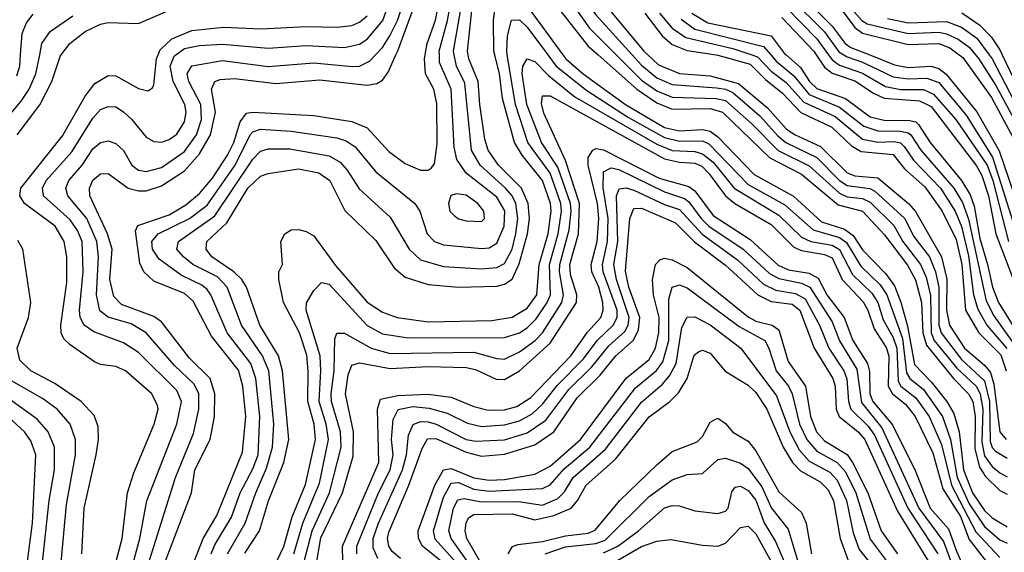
# Model space of a CAD drawing. Header units: inches. Extents: x 990535 to 1117859, y 769386 to 892122.
# Tile 1033 of 1056: x 1086358 to 1088942, y 848694 to 850092. Entities that reach past the tile are written whole.
import ezdxf

# ---------------------------------------------------------------- set-up
doc = ezdxf.new("R2010")
doc.units = ezdxf.units.IN
doc.header["$MEASUREMENT"] = 0
doc.layers.add('B0884', color=7, linetype='Continuous')
doc.layers.add('B0885', color=7, linetype='Continuous')

msp = doc.modelspace()

# ---------------------------------------------------------------- linework, layer by layer
at = {"layer": 'B0884', "color": 5}
for points, elevation in [([(1086365.4, 848570), (1086391.1, 848770), (1086399.8, 848950), (1086386.8, 848986.8), (1086370.2, 849010), (1086339.2, 849039.2), (1086248.5, 849108.5), (1086222.9, 849142.9), (1086215.6, 849170), (1086214.6, 849205.4), (1086235.1, 849310), (1086229.7, 849370), (1086214.2, 849414.2), (1086195.1, 849450), (1086109.4, 849550), (1086102.5, 849570), (1086100.5, 849610), (1086106.6, 849650), (1086119.5, 849690), (1086199.9, 849850), (1086229.9, 849890), (1086290, 849944.1), (1086305.8, 849970), (1086309.4, 850000)], 4380), ([(1086303.8, 849810), (1086361.8, 849878.2), (1086382.4, 849910), (1086400.6, 849950), (1086410.4, 850000)], 4340), ([(1086350, 849945.2), (1086357.9, 849970), (1086360.1, 850000)], 4360), ([(1086351.1, 849790), (1086410.8, 849869.2), (1086441.8, 849930), (1086463.8, 849996.2), (1086466.7, 850000)], 4320), ([(1086595.5, 848610), (1086626.8, 848730), (1086641.1, 848850), (1086657.6, 848902.4), (1086710.9, 849030), (1086721, 849070), (1086719.6, 849079.6), (1086705.1, 849110), (1086635.8, 849170), (1086610, 849181.6), (1086570, 849187.3), (1086554.3, 849194.3), (1086490, 849238.2), (1086473.9, 849254), (1086466.5, 849270), (1086465.4, 849290), (1086482, 849402), (1086481.3, 849470), (1086475, 849510), (1086450.8, 849550), (1086370.6, 849610), (1086358.2, 849630), (1086361.2, 849650), (1086470, 849787.4), (1086530, 849891.3), (1086555.4, 849924.6), (1086590, 849945.5), (1086610, 849945), (1086670, 849911.7), (1086694.1, 849905.9), (1086706.5, 849913.5), (1086710, 849921.6), (1086716.9, 849990), (1086721.1, 850000)], 4280), ([(1086640.5, 848610), (1086673.3, 848730), (1086691.3, 848828.7), (1086770, 849030), (1086782.3, 849090), (1086770, 849118.8), (1086670, 849218.1), (1086630, 849244.3), (1086552.8, 849272.8), (1086527.5, 849290), (1086516.5, 849310), (1086515.2, 849330), (1086524.6, 849430), (1086521.5, 849510), (1086510, 849538.5), (1086490, 849566.6), (1086419.9, 849630), (1086417.8, 849650), (1086427.5, 849670), (1086494.6, 849745.4), (1086550, 849834.2), (1086570, 849856.5), (1086590, 849864.6), (1086610, 849864), (1086630, 849850.5), (1086651.7, 849831.6), (1086690, 849784.1), (1086710, 849772.3), (1086730, 849771.1), (1086750, 849777.9), (1086770, 849791.6), (1086790, 849824.2), (1086794.9, 849850), (1086791.7, 849870), (1086760.4, 849930), (1086753.2, 849970), (1086763.5, 849996.5), (1086768.1, 850000)], 4260), ([(1086691.7, 848650), (1086767, 848890), (1086814, 849006), (1086827.9, 849070), (1086828.1, 849110), (1086815.7, 849135.7), (1086764.6, 849184.6), (1086690, 849269.9), (1086650, 849293.4), (1086590, 849311.6), (1086568.2, 849328.2), (1086559.5, 849370), (1086564.9, 849470), (1086560.1, 849510), (1086533.8, 849570), (1086484.2, 849630), (1086479.2, 849650), (1086486.9, 849670), (1086522.1, 849710), (1086550, 849753.1), (1086570, 849770.1), (1086590, 849774.6), (1086610, 849767.5), (1086630, 849748.8), (1086652.5, 849710), (1086670, 849697), (1086690, 849693.6), (1086730, 849704.2), (1086790, 849746.3), (1086821.5, 849790), (1086834.9, 849830), (1086832.9, 849870), (1086802.2, 849930), (1086797.1, 849950), (1086810, 849971.7), (1086890, 849985.7), (1087010, 849969.4), (1087130, 849979.5), (1087230.7, 849969.3), (1087250, 849970.6), (1087276.3, 849983.8), (1087291.5, 850000)], 4240), ([(1086732.7, 848650), (1086808.4, 848850), (1086817.5, 848910), (1086857.6, 848990), (1086869.4, 849050.6), (1086870.4, 849110), (1086857.8, 849150), (1086803.9, 849203.9), (1086730, 849299.3), (1086710, 849313.1), (1086624.9, 849344.9), (1086605.2, 849365.2), (1086594.2, 849410), (1086600.8, 849490), (1086588.1, 849530), (1086542, 849630), (1086541.2, 849650), (1086550, 849671), (1086570, 849687.4), (1086590, 849688.8), (1086642.3, 849650), (1086670, 849642.8), (1086690, 849643.3), (1086730, 849655.9), (1086790, 849695.4), (1086830, 849740.2), (1086858.6, 849790), (1086871.5, 849850), (1086861.5, 849910), (1086870.2, 849929.8), (1086884.4, 849935.6), (1086921.7, 849938.3), (1087030, 849925.3), (1087145.3, 849934.7), (1087270, 849920.5), (1087295.2, 849924.8), (1087310, 849933.3), (1087325.1, 849954.9), (1087345.3, 850000)], 4220), ([(1086815.9, 848670), (1086839.5, 848730), (1086875.7, 848790), (1086943, 848957), (1086951.5, 849050), (1086943.4, 849130), (1086932.3, 849172.3), (1086861.5, 849261.5), (1086813.3, 849353.3), (1086790, 849373), (1086710, 849405.9), (1086684, 849430), (1086673.2, 849453.2), (1086661.6, 849538.4), (1086667.7, 849552.3), (1086750, 849580.3), (1086793.9, 849606.1), (1086830, 849635.6), (1086863.7, 849676.3), (1086903.6, 849736.4), (1086919.6, 849770), (1086936.2, 849823.8), (1086952.9, 849847.1), (1086970, 849850), (1087130, 849840.9), (1087230, 849825.1), (1087270, 849808.2), (1087326.7, 849746.7), (1087370, 849715), (1087410, 849697.4), (1087430, 849697.5), (1087437.8, 849702.2), (1087446.2, 849713.8), (1087453.4, 849766.6), (1087452.5, 849872.5), (1087444.8, 849910), (1087422.9, 849950), (1087420, 849990), (1087421.9, 850000)], 4180), ([(1086860.5, 848690), (1086870, 848713.7), (1086914, 848786), (1086936.4, 848850), (1086970, 848912.6), (1086983.5, 848950), (1086988.2, 849050), (1086977.3, 849150), (1086964.4, 849190), (1086902.6, 849270), (1086859.9, 849370), (1086850, 849384.2), (1086835.7, 849395.7), (1086781.7, 849421.7), (1086723.9, 849463.9), (1086706.6, 849490), (1086705.1, 849510), (1086721.3, 849530), (1086803.2, 849570), (1086850, 849605.8), (1086923.4, 849710), (1086963, 849790), (1086970, 849797.9), (1086990, 849805), (1087070, 849800), (1087190, 849782.1), (1087214.7, 849774.7), (1087238.3, 849758.3), (1087292.6, 849692.6), (1087394.7, 849610), (1087407.9, 849590), (1087427.1, 849530), (1087446.9, 849510), (1087470, 849501.6), (1087570, 849491.2), (1087590, 849493.5), (1087610, 849505.5), (1087629.5, 849550), (1087630.9, 849590.9), (1087610, 849626.1), (1087529.5, 849689.5), (1087505.4, 849725.4), (1087497.9, 849757.9), (1087490.2, 849910), (1087459.6, 849979.6), (1087459.3, 850000)], 4160), ([(1086903.1, 848690), (1086950, 848770), (1086977.4, 848850), (1087005.5, 848914.5), (1087021.7, 848970), (1087024.6, 849030), (1087012, 849170), (1086995, 849210), (1086940.3, 849290), (1086902.8, 849390), (1086877.1, 849417.1), (1086812.3, 849450), (1086787.4, 849470), (1086770.7, 849490), (1086774.9, 849510), (1086870, 849577.8), (1086970, 849725.8), (1086990, 849747), (1087010, 849753.2), (1087067, 849753), (1087170, 849735.2), (1087198.6, 849718.6), (1087217.4, 849697.4), (1087248.5, 849648.5), (1087330, 849574), (1087380.1, 849490), (1087410, 849461.7), (1087470, 849444.1), (1087570, 849438.3), (1087610, 849441.4), (1087630, 849452.1), (1087650, 849490), (1087659.9, 849530), (1087665.1, 849570), (1087660.4, 849610), (1087650.7, 849630), (1087632.8, 849650), (1087566.6, 849710), (1087543.4, 849750), (1087526.2, 849926.2), (1087503.9, 849970), (1087498.2, 850000)], 4140), ([(1086948.9, 848691.1), (1086987.6, 848750), (1087011.3, 848828.7), (1087050.7, 848930), (1087063.9, 848990), (1087047.7, 849170), (1087037.2, 849210), (1086988.3, 849290), (1086952.8, 849390), (1086940.6, 849410), (1086919.8, 849430), (1086862.1, 849470), (1086847.4, 849490), (1086849.2, 849510), (1086901.1, 849558.9), (1086956.8, 849650), (1086990, 849681.2), (1087010, 849688.8), (1087090, 849701.1), (1087143, 849690), (1087172.1, 849670), (1087211.2, 849591.2), (1087292.6, 849512.6), (1087340.8, 849440.8), (1087370, 849416.7), (1087430, 849397.1), (1087510, 849390.3), (1087610, 849393), (1087630, 849398.2), (1087650, 849411.4), (1087668.9, 849451.1), (1087690.7, 849530), (1087696.2, 849570), (1087692.8, 849610), (1087674.6, 849650), (1087614.5, 849710), (1087587.6, 849750), (1087579.1, 849779.1), (1087565.4, 849870), (1087561.3, 849930), (1087536.7, 849990), (1087535.1, 850000)], 4120), ([(1087023.1, 848650), (1087051.3, 848708.7), (1087073.2, 848786.8), (1087108, 848872), (1087134.6, 848990), (1087130.8, 849030), (1087114.1, 849090), (1087115.3, 849170), (1087111.3, 849211.3), (1087092.1, 849270), (1087050.5, 849350), (1087037.6, 849410), (1087038.1, 849430), (1087047.4, 849450), (1087043.6, 849510), (1087054, 849530), (1087070, 849541), (1087090, 849541.6), (1087110, 849536.5), (1087130, 849524.6), (1087186.9, 849446.9), (1087270, 849350.8), (1087310, 849324.1), (1087348.4, 849310), (1087430, 849298.6), (1087597.1, 849302.9), (1087650, 849311), (1087690, 849334.9), (1087714.9, 849370), (1087721.4, 849450), (1087745.3, 849530), (1087753.2, 849590), (1087750.7, 849610), (1087730.2, 849670.2), (1087676.3, 849736.3), (1087656.6, 849770), (1087625.1, 849885.1), (1087616.8, 849950), (1087604.7, 850000)], 4080), ([(1087077.7, 848690), (1087101.3, 848770), (1087144.4, 848875.6), (1087168, 848990), (1087162.6, 849030), (1087143.8, 849090), (1087148.6, 849170), (1087146.1, 849210), (1087109.9, 849330), (1087110.7, 849349.3), (1087130, 849381.4), (1087150, 849401.9), (1087170, 849397.5), (1087270, 849289.2), (1087310, 849267.2), (1087377.2, 849257.2), (1087630, 849258.2), (1087670, 849270.3), (1087690, 849283), (1087713.2, 849306.8), (1087742.6, 849350), (1087750.8, 849370), (1087748.3, 849450), (1087771.4, 849530), (1087780, 849590), (1087777.9, 849610), (1087750, 849689.3), (1087691.7, 849770), (1087659, 849870), (1087637.7, 850000)], 4060), ([(1087743.9, 850000), (1087766, 849970), (1087846.2, 849906.2), (1087955.6, 849835.6), (1088050, 849782.9), (1088090, 849773.2), (1088150, 849773.9), (1088166.2, 849766.2), (1088270, 849660), (1088366.4, 849606.4), (1088440.2, 849540.2), (1088510, 849520.5), (1088527.7, 849507.7), (1088565.2, 849445.2), (1088615.9, 849395.9), (1088633.8, 849370), (1088675.1, 849255.1), (1088685.2, 849165.2), (1088694.3, 849150), (1088730, 849121.2), (1088779.6, 849050), (1088801.3, 848990), (1088818.8, 848890), (1088850, 848820.7), (1088890, 848761.8), (1088930, 848726.2), (1088950, 848717.4)], 4060), ([(1087783.8, 850000), (1087791.2, 849990), (1087837.2, 849950), (1087947.5, 849870), (1088050, 849809.4), (1088090, 849800.3), (1088150, 849803.7), (1088170, 849799.4), (1088190, 849784.9), (1088286, 849686), (1088388.8, 849628.8), (1088461.9, 849561.9), (1088522.6, 849542.6), (1088545.4, 849525.4), (1088570, 849488.3), (1088630, 849425.8), (1088653.6, 849393.6), (1088670.8, 849350.8), (1088688, 849288), (1088706.6, 849186.6), (1088750, 849141.2), (1088791, 849090), (1088810, 849058.1), (1088823.9, 849010), (1088834.8, 848910), (1088858.3, 848850), (1088890, 848803.7), (1088910, 848784.6), (1088950, 848760.6)], 4080), ([(1087876.2, 850000), (1087977.5, 849910), (1088030, 849874.5), (1088070, 849857.8), (1088170, 849859.2), (1088202.3, 849850), (1088326.5, 849730), (1088410, 849686.5), (1088506.3, 849606.3), (1088569.5, 849589.5), (1088627.3, 849527.3), (1088688.2, 849448.2), (1088709.1, 849409.1), (1088725, 849350), (1088728.6, 849270), (1088737.6, 849237.6), (1088809.2, 849150), (1088848.4, 849110), (1088859.2, 849090), (1088865.7, 849050), (1088865.1, 848965.1), (1088877.4, 848917.4), (1088892.5, 848892.5), (1088930, 848856.1), (1088950, 848846.5)], 4120), ([(1087923.5, 850000), (1087990, 849933.7), (1088030, 849906), (1088070, 849888.6), (1088185.8, 849885.8), (1088210, 849880), (1088279.1, 849819.1), (1088349, 849749), (1088430, 849708.4), (1088510, 849636.7), (1088530, 849627.4), (1088570, 849623.1), (1088590, 849613.6), (1088652, 849552), (1088675.9, 849510), (1088722.5, 849450), (1088736.6, 849416.6), (1088748.3, 849368.3), (1088750, 849270), (1088758.4, 849250), (1088817.6, 849177.6), (1088868.2, 849130), (1088878.8, 849110), (1088886, 849070), (1088882.9, 848982.9), (1088890, 848947.5), (1088910, 848919.4), (1088930, 848902.8), (1088950, 848892.3)], 4140), ([(1087965.4, 850000), (1087990, 849972.8), (1088030, 849940.2), (1088070, 849922.3), (1088186.8, 849913.2), (1088210.1, 849910), (1088230, 849901.2), (1088300.1, 849840.1), (1088347.5, 849787.5), (1088369.1, 849770), (1088450, 849730.4), (1088509.5, 849670), (1088530, 849657.4), (1088588.9, 849648.9), (1088602.1, 849642), (1088681.3, 849570), (1088704.2, 849524.1), (1088745.5, 849470), (1088761.6, 849430), (1088770.2, 849390.2), (1088770.6, 849290.6), (1088776.8, 849270), (1088830, 849200.3), (1088890, 849143.9), (1088903.1, 849090), (1088905, 848985), (1088910, 848968.9), (1088919.1, 848959.1), (1088950, 848941.4)], 4160), ([(1088006.9, 850000), (1088034.3, 849974.3), (1088090, 849950.9), (1088170, 849944.7), (1088244.9, 849924.9), (1088320.8, 849860.8), (1088370, 849805.8), (1088391.2, 849791.2), (1088459.6, 849759.6), (1088530, 849690.2), (1088550, 849682.7), (1088610, 849676.8), (1088690.5, 849610), (1088708.7, 849588.7), (1088777, 849470), (1088791.1, 849411.1), (1088790.7, 849330), (1088797.9, 849290), (1088837.7, 849230), (1088890, 849185.1), (1088905.8, 849165.7), (1088915, 849135), (1088930.4, 849010.4), (1088947.2, 848990)], 4180), ([(1088185.5, 850000), (1088190, 849999.3), (1088275.4, 849975.4), (1088315.4, 849935.4), (1088359.9, 849899.9), (1088408.4, 849848.4), (1088489.8, 849809.8), (1088541.1, 849761.1), (1088566.1, 849746.1), (1088650, 849738.3), (1088680.4, 849700.4), (1088733.8, 849653.8), (1088778.6, 849590), (1088815.4, 849515.4), (1088830.9, 849450), (1088840.4, 849330), (1088875.6, 849270), (1088932.7, 849212.7), (1088946.9, 849170)], 4220), ([(1088279.5, 850000), (1088294.7, 849994.7), (1088330, 849957.7), (1088370, 849927.1), (1088415.9, 849875.9), (1088497.8, 849837.8), (1088570, 849778.8), (1088610, 849770.9), (1088652.9, 849772.9), (1088670, 849769.4), (1088679.7, 849759.7), (1088703.5, 849723.5), (1088774.6, 849650), (1088813.3, 849590), (1088830, 849549.2), (1088847.9, 849472.1), (1088861.7, 849370), (1088872.3, 849332.3), (1088896.2, 849290), (1088948.8, 849228.8)], 4240), ([(1088329.1, 850000), (1088343.6, 849983.6), (1088390, 849945.4), (1088430, 849895.9), (1088510, 849863), (1088573.2, 849813.2), (1088610, 849800.5), (1088670, 849799.7), (1088690, 849795.7), (1088696.8, 849790), (1088723, 849750), (1088810, 849650), (1088832.8, 849612.8), (1088848.3, 849568.3), (1088894.5, 849354.5), (1088914.9, 849314.9), (1088964.6, 849244.6)], 4260), ([(1088370, 850000), (1088406.9, 849966.9), (1088430.7, 849930), (1088450, 849911.9), (1088525.2, 849885.2), (1088590, 849837.7), (1088630, 849827.6), (1088690, 849828.7), (1088710, 849824.1), (1088717.2, 849817.2), (1088747.3, 849770), (1088829.9, 849669.9), (1088852.3, 849632.3), (1088862.8, 849602.8), (1088877.5, 849517.5), (1088898.3, 849450), (1088910.9, 849390), (1088926.8, 849350), (1088990, 849248.2)], 4280), ([(1088448.5, 850000), (1088470, 849967.9), (1088490, 849951.8), (1088550, 849932.3), (1088599.1, 849899.1), (1088626.7, 849886.7), (1088719.2, 849879.2), (1088750, 849864.1), (1088868.9, 849708.9), (1088883.5, 849683.5), (1088900.9, 849630), (1088920.2, 849530), (1088981, 849370)], 4320), ([(1088480.6, 850000), (1088490, 849986.9), (1088510, 849973), (1088570, 849952), (1088630, 849916.8), (1088670, 849908.8), (1088730, 849909.3), (1088756.7, 849896.7), (1088814.8, 849830), (1088896.8, 849710), (1088911.9, 849670), (1088953, 849510)], 4340), ([(1088521, 850000), (1088530, 849994.5), (1088570, 849980.6), (1088650, 849942.8), (1088690, 849937), (1088738.9, 849938.9), (1088770, 849927.1), (1088841.8, 849841.8), (1088911.3, 849731.3), (1088981.5, 849510)], 4360), ([(1088588.9, 850000), (1088654.1, 849974.1), (1088690, 849967.1), (1088750, 849970.2), (1088770, 849964), (1088789.1, 849949.1), (1088870, 849850.3), (1088928.3, 849748.3), (1089005.1, 849525.1)], 4380), ([(1088823.7, 850000), (1088832.9, 849992.9), (1088908.4, 849888.4), (1088964.2, 849784.2)], 4420), ([(1088866.8, 850000), (1088875.1, 849990), (1088919.7, 849919.7), (1088989.7, 849790), (1089027.2, 849690), (1089063.1, 849630), (1089092.6, 849552.6), (1089111.6, 849531.6), (1089130, 849525.7), (1089150, 849528.9), (1089256.8, 849583.2), (1089327, 849633), (1089443.7, 849696.3), (1089550, 849737.4), (1089655.1, 849764.9), (1089690, 849782), (1089710, 849803), (1089757.3, 849870), (1089850.8, 849970), (1089881.3, 849998.7), (1089883, 850000)], 4440), ([(1088902.6, 850000), (1088910.1, 849989.9), (1088978.3, 849858.3), (1089015.9, 849795.9), (1089049.2, 849710), (1089088.7, 849648.7), (1089112.2, 849592.2), (1089130, 849570.9), (1089150, 849568.6), (1089220.8, 849599.2), (1089301.7, 849658.3), (1089430, 849721.5), (1089522.9, 849757.1), (1089629.1, 849790.9), (1089670, 849811.9), (1089690, 849830), (1089750, 849903.1), (1089847.9, 850000)], 4460), ([(1088936.3, 850000), (1088990, 849888.7), (1089037.9, 849810), (1089071.3, 849731.3), (1089134.4, 849634.4), (1089154.9, 849614.9), (1089170, 849612.9), (1089190, 849618.6), (1089223.2, 849636.8), (1089264.5, 849675.5), (1089290, 849692.1), (1089350, 849713.9), (1089490, 849775.9), (1089610, 849814.8), (1089646.5, 849833.5), (1089669.1, 849850.9), (1089741.1, 849930), (1089815.3, 850000)], 4480), ([(1087088.9, 848608.9), (1087125.2, 848750), (1087171.2, 848850), (1087201.7, 848970), (1087200.2, 849010), (1087176.3, 849090), (1087175, 849110), (1087183.2, 849170), (1087185.3, 849254.7), (1087190, 849269), (1087210, 849269.6), (1087280.1, 849230), (1087330, 849215.6), (1087550, 849219.4), (1087610, 849202.4), (1087630, 849201.1), (1087670, 849220.2), (1087710.9, 849250), (1087730, 849270.1), (1087780.5, 849350), (1087785.4, 849370), (1087774.4, 849430), (1087775.2, 849450), (1087799.6, 849540.4), (1087805.4, 849590), (1087803.3, 849610), (1087770, 849705.3), (1087727.4, 849770), (1087688.9, 849870), (1087676.3, 849950), (1087678.3, 849970), (1087689.4, 849990), (1087710, 849982.7), (1087746.1, 849946.1), (1087815.1, 849890), (1088030, 849765.6), (1088070, 849748.9), (1088130, 849746), (1088150, 849740.6), (1088177.9, 849717.9), (1088232.9, 849650), (1088350, 849579.2), (1088410, 849521.1), (1088434.7, 849510), (1088490, 849500.2), (1088510, 849488.9), (1088543.5, 849423.5), (1088594.1, 849374.1), (1088610.2, 849350.2), (1088624.3, 849304.3), (1088650, 849257.6), (1088659.7, 849230), (1088663.2, 849143.2), (1088670.5, 849130.5), (1088710, 849099.5), (1088744.6, 849050), (1088776.9, 848976.9), (1088803.1, 848870), (1088867.3, 848747.3), (1088930, 848680.5)], 4040), ([(1087135, 848655), (1087148.6, 848731.4), (1087205.4, 848850), (1087233.4, 848946.6), (1087234.2, 849010), (1087212.8, 849110), (1087219.9, 849160.1), (1087230, 849185.2), (1087250, 849191.4), (1087330, 849176.3), (1087430, 849181.4), (1087530, 849179.3), (1087554, 849174), (1087608.2, 849148.2), (1087630, 849147.7), (1087670, 849170.3), (1087750, 849243), (1087818.9, 849350), (1087820.5, 849370), (1087803.1, 849423.1), (1087802, 849450), (1087824.6, 849530), (1087827.4, 849610), (1087790, 849722.8), (1087733.4, 849846.6), (1087727.2, 849872.8), (1087730, 849892.1), (1087750, 849892.2), (1088050, 849727.3), (1088090, 849718.1), (1088130, 849716), (1088147.9, 849707.9), (1088167.9, 849687.9), (1088210, 849629.8), (1088234.6, 849610), (1088330, 849554.4), (1088390, 849495.2), (1088410, 849486.3), (1088470, 849475.9), (1088490, 849467.3), (1088516.5, 849410), (1088571.4, 849351.4), (1088584.2, 849330), (1088600.3, 849280.3), (1088631.7, 849231.7), (1088639.4, 849210), (1088637.1, 849130), (1088648.4, 849110), (1088682.8, 849082.8), (1088707.9, 849050), (1088754.6, 848954.6), (1088780.8, 848860.8), (1088827.4, 848787.4), (1088850, 848727.3), (1088910, 848649.5)], 4020), ([(1087205.8, 848670), (1087204.8, 848710), (1087300.8, 848930), (1087296.6, 849070), (1087304.5, 849095.5), (1087350, 849105.7), (1087428.8, 849108.8), (1087490, 849101.1), (1087550, 849076.3), (1087587.2, 849067.2), (1087630, 849068.2), (1087663, 849077), (1087699.6, 849100.4), (1087804.3, 849210), (1087848.3, 849271.7), (1087882.9, 849310), (1087889.6, 849330), (1087888.3, 849350), (1087877.5, 849390), (1087859.6, 849430), (1087858, 849450), (1087873.9, 849510), (1087877.5, 849570), (1087874.4, 849610), (1087850, 849710), (1087850, 849730.2), (1087862.1, 849750), (1087870, 849753.8), (1087890, 849750.6), (1088036.3, 849676.3), (1088114.3, 849654.3), (1088130, 849643.3), (1088178.1, 849578.1), (1088275.4, 849515.4), (1088348.2, 849448.2), (1088375.8, 849435.8), (1088430, 849426.9), (1088453.4, 849413.4), (1088476.1, 849370), (1088521.4, 849310), (1088544.5, 849250), (1088583, 849190), (1088588.2, 849168.2), (1088589.6, 849110), (1088597.2, 849090), (1088648.3, 849028.3), (1088708.6, 848908.6), (1088747.4, 848810), (1088795.6, 848755.6), (1088816.5, 848696.5), (1088853.6, 848613.6)], 3980), ([(1087242.6, 848690), (1087242.4, 848710), (1087299.6, 848850), (1087330.5, 848910), (1087338, 848950), (1087333.7, 848990), (1087337.8, 849042.2), (1087351.2, 849068.8), (1087390, 849076.8), (1087432.3, 849072.3), (1087479.4, 849059.4), (1087532.8, 849032.8), (1087570, 849024.5), (1087630, 849028.1), (1087670, 849039), (1087702.8, 849057.2), (1087730, 849082.5), (1087768.1, 849131.9), (1087837.9, 849202.1), (1087873.2, 849250), (1087915.1, 849290), (1087926.2, 849310), (1087925.9, 849330), (1087889.7, 849430), (1087887.5, 849450), (1087900.4, 849510), (1087902.3, 849570), (1087889.4, 849650.6), (1087890, 849692.7), (1087910, 849703.8), (1087930, 849698.8), (1088050, 849640.6), (1088102.7, 849622.7), (1088114.4, 849614.4), (1088146.2, 849570), (1088166.7, 849550), (1088256.9, 849490), (1088325.6, 849425.6), (1088350, 849412.7), (1088410, 849400.3), (1088432, 849390), (1088490, 849298.6), (1088509.2, 849249.2), (1088554.8, 849174.8), (1088567.4, 849087.4), (1088621, 849021), (1088717.8, 848810), (1088782.5, 848722.5), (1088830, 848594.1)], 3960), ([(1087297.7, 848677.7), (1087285.3, 848705.3), (1087285.7, 848730), (1087299.3, 848770), (1087362.4, 848910), (1087373.3, 848950), (1087378.7, 849001.2), (1087390.4, 849029.6), (1087410, 849037.5), (1087430, 849036.6), (1087450.6, 849030.6), (1087530, 848990.2), (1087554.7, 848985.3), (1087630, 848989.1), (1087690, 849007.6), (1087738.8, 849041.2), (1087799, 849121), (1087859.5, 849180.5), (1087903.9, 849236.1), (1087946, 849274), (1087955.1, 849290), (1087957.9, 849310), (1087924.3, 849410), (1087917.6, 849450), (1087927.8, 849510), (1087924.6, 849630), (1087931.5, 849648.5), (1087950, 849650.9), (1087970, 849644.4), (1088050, 849607.1), (1088090, 849594.3), (1088148.7, 849528.8), (1088241.8, 849461.8), (1088310, 849397.5), (1088342.4, 849382.4), (1088393.8, 849373.8), (1088419.1, 849359.1), (1088457.2, 849290), (1088482, 849230), (1088521.2, 849170), (1088529, 849149), (1088532.9, 849090), (1088539.1, 849070), (1088584.8, 849024.8), (1088601.2, 849001.2), (1088689.3, 848810), (1088767.7, 848690)], 3940), ([(1087357.1, 848677.1), (1087335.5, 848695.5), (1087326.7, 848710), (1087323.5, 848730), (1087326.3, 848746.3), (1087379.1, 848870), (1087414, 848966), (1087428.5, 848991.5), (1087450, 848992.6), (1087530, 848956.8), (1087570, 848946.3), (1087630, 848951.5), (1087710, 848975.8), (1087759.5, 849010), (1087821, 849099), (1087881.2, 849158.8), (1087922.2, 849210), (1087968.9, 849251.1), (1087981.9, 849278.1), (1087985.1, 849310), (1087956.8, 849390), (1087947.8, 849432.2), (1087959.3, 849570), (1087970, 849596.5), (1087990, 849597.1), (1088078.7, 849558.7), (1088128.9, 849508.9), (1088210, 849447.8), (1088295.2, 849370), (1088330, 849352.8), (1088385.6, 849345.6), (1088405.3, 849330), (1088443.4, 849230), (1088492.3, 849150), (1088497.8, 849130), (1088500.7, 849070), (1088508.5, 849050), (1088558.7, 849010), (1088576.2, 848990), (1088662, 848802), (1088742.9, 848670)], 3920), ([(1086521.1, 848690), (1086527, 848810), (1086558.4, 848950), (1086564.4, 848990), (1086563.9, 849023.9), (1086553, 849053), (1086519.5, 849090), (1086450, 849137.3), (1086386.7, 849170), (1086358.5, 849198.5), (1086351.6, 849230), (1086380.9, 849310), (1086387.2, 849350), (1086366.1, 849490), (1086352.8, 849512.8)], 4320), ([(1087465.2, 848670), (1087414.7, 848710), (1087404.2, 848730), (1087404.1, 848750), (1087447.5, 848870), (1087470, 848910), (1087490, 848913.8), (1087550, 848889.6), (1087590, 848883.6), (1087630, 848885.1), (1087710, 848898.6), (1087750, 848919.8), (1087830.1, 848989.9), (1087950, 849151.2), (1088010, 849200.3), (1088026.8, 849230), (1088035.6, 849270), (1088036.6, 849310), (1088021.4, 849370), (1088018.9, 849410), (1088026.2, 849450), (1088037.9, 849462.1), (1088050, 849466.1), (1088070, 849461.4), (1088110, 849441.3), (1088270, 849312), (1088290, 849301.1), (1088332.9, 849290), (1088350, 849278.1), (1088374.6, 849194.6), (1088420.3, 849130), (1088433.1, 849050), (1088449.3, 849010), (1088470, 848986.5), (1088530, 848950.7), (1088544.1, 848930), (1088583.6, 848850), (1088619.1, 848750), (1088661.4, 848690)], 3880), ([(1087500.9, 848670), (1087448.3, 848728.3), (1087443.6, 848750), (1087470, 848838.2), (1087490, 848875), (1087510, 848876.8), (1087550, 848860), (1087590, 848854), (1087730, 848861.6), (1087750, 848871.1), (1087787.1, 848912.9), (1087854.7, 848970), (1087974, 849126), (1088029.1, 849170.9), (1088046, 849194), (1088061.2, 849250), (1088061.2, 849358.8), (1088070.3, 849389.7), (1088090, 849396), (1088110, 849388.5), (1088246.5, 849286.5), (1088313.3, 849250), (1088324.2, 849230), (1088343.5, 849170), (1088375.5, 849130), (1088385.6, 849110), (1088405, 849030), (1088423.7, 848990), (1088450, 848959.7), (1088503.5, 848930), (1088525.1, 848905.1), (1088552.8, 848850), (1088590, 848728.6), (1088632.3, 848672.3)], 3860), ([(1087533.3, 848670), (1087490.4, 848730), (1087484.2, 848750), (1087496.5, 848810), (1087508, 848832), (1087524.7, 848835.3), (1087570, 848826), (1087666.9, 848826.9), (1087730, 848818), (1087770, 848834.7), (1087787.5, 848852.5), (1087810.9, 848890), (1087895.8, 848964.2), (1087990, 849087.7), (1088044.8, 849135.2), (1088063.2, 849156.8), (1088081, 849190), (1088095.8, 849284.2), (1088110, 849311.5), (1088130, 849311.8), (1088170, 849291.4), (1088250.5, 849230), (1088344.4, 849104.4), (1088378.8, 849010), (1088403.3, 848963.3), (1088430, 848933.5), (1088483.9, 848903.9), (1088503.2, 848883.2), (1088527.7, 848830), (1088545.3, 848745.3), (1088561.4, 848701.4), (1088666.8, 848570)], 3840), ([(1087582, 848642), (1087531.6, 848730), (1087527.5, 848750), (1087529.5, 848770), (1087536.1, 848783.9), (1087550, 848793.1), (1087650, 848795.2), (1087710, 848778.8), (1087759.9, 848790), (1087805.5, 848810), (1087822.2, 848830), (1087844.8, 848870), (1087921.9, 848938.1), (1088010, 849049.7), (1088064.4, 849090), (1088087.1, 849112.9), (1088110, 849150), (1088128.4, 849211.6), (1088139.8, 849220.2), (1088150, 849224.7), (1088170, 849216.5), (1088209.5, 849169.5), (1088270, 849132.5), (1088290, 849113.1), (1088318.7, 849070), (1088361.5, 848970), (1088386.3, 848930), (1088407.4, 848907.4), (1088458.7, 848878.7), (1088479, 848859), (1088493.6, 848830), (1088511, 848730), (1088532.6, 848672.6)], 3820), ([(1086461.2, 848610), (1086480.4, 848819.6), (1086504.3, 848950), (1086504, 848990), (1086489.9, 849030), (1086456, 849070), (1086417.5, 849097.5), (1086330, 849147.9)], 4340), ([(1086407.6, 848570), (1086435.1, 848830), (1086449, 848910), (1086449.1, 848970), (1086432.9, 849010), (1086403.7, 849043.7), (1086287, 849127)], 4360), ([(1087640.3, 848690), (1087651.3, 848708.7), (1087665.4, 848714.6), (1087730, 848721.9), (1087790, 848737.4), (1087850, 848744.2), (1087867.9, 848752.1), (1087932.6, 848830), (1088030, 848923.4), (1088070, 848958.4), (1088135.8, 848984.2), (1088150, 848997.8), (1088170, 849035.3), (1088179.5, 849040.5), (1088190, 849045.6), (1088210, 849032.3), (1088230, 849009.7), (1088270, 848985.3), (1088290, 848959.9), (1088350, 848852.8), (1088410, 848798.7), (1088421.8, 848770), (1088436, 848690)], 3780), ([(1087736.9, 848690), (1087790, 848708.1), (1087870, 848716.5), (1087894.1, 848725.9), (1088010, 848840.4), (1088070, 848884), (1088110, 848897.8), (1088150, 848901.1), (1088190, 848937.1), (1088210, 848941.1), (1088250, 848927.9), (1088270, 848913.6), (1088305.5, 848865.5), (1088331, 848810), (1088374.4, 848754.4), (1088400.5, 848670)], 3760), ([(1087890, 848692.4), (1087927.7, 848710), (1087981.6, 848750), (1088050, 848810.4), (1088070, 848817), (1088090, 848816.1), (1088130, 848803.1), (1088190, 848795.5), (1088210, 848801.6), (1088217.4, 848810), (1088227.3, 848852.7), (1088235.5, 848864.5), (1088250, 848867.1), (1088270, 848856.4), (1088290, 848830.8), (1088311.5, 848771.5), (1088342, 848722), (1088370, 848657.2)], 3740), ([(1087888, 848650), (1087990, 848708.9), (1088030, 848722.6), (1088067.2, 848727.2), (1088150, 848712.6), (1088190, 848710.1), (1088210, 848717.5), (1088250, 848758.8), (1088270, 848762.1), (1088290, 848741.9), (1088341.1, 848650)], 3720)]:
    msp.add_lwpolyline(points, dxfattribs=dict(at, elevation=elevation))
at = {"layer": 'B0884', "color": 5, "elevation": 4180}
msp.add_lwpolyline([(1087505.2, 849634.8), (1087489.6, 849630.4), (1087482.9, 849610), (1087486.9, 849590), (1087498.2, 849578.2), (1087509.7, 849569.7), (1087530, 849564.4), (1087570, 849562.1), (1087577.9, 849570), (1087576.2, 849590), (1087560.2, 849610), (1087530, 849631.5)], close=True, dxfattribs=at)
at = {"layer": 'B0885', "color": 5}
for points, elevation in [([(1087421.9, 850000), (1087427.7, 850030), (1087449.1, 850090.9), (1087460.6, 850150), (1087467.1, 850310), (1087477.6, 850330), (1087495.7, 850350), (1087610.6, 850450), (1087659.7, 850500.3), (1087790, 850589.7), (1087810, 850589.6), (1087822.7, 850570), (1087827.2, 850547.3), (1087821.1, 850510), (1087784.3, 850390), (1087781.1, 850350), (1087784.3, 850330), (1087800.7, 850290), (1087844.5, 850210), (1087896.5, 850130), (1087996.2, 850010), (1088006.9, 850000)], 4180), ([(1087459.3, 850000), (1087459.1, 850010), (1087481, 850090), (1087490.8, 850149.2), (1087489, 850230), (1087495.2, 850284.8), (1087503.2, 850310), (1087536.6, 850350), (1087690, 850483.7), (1087730, 850509), (1087750, 850514.8), (1087765.5, 850505.5), (1087768.8, 850488.8), (1087734, 850350), (1087734.6, 850330), (1087743, 850303), (1087823.7, 850170), (1087870, 850105.4), (1087965.4, 850000)], 4160), ([(1087498.2, 850000), (1087496.4, 850010), (1087517.7, 850130), (1087517, 850210), (1087531.1, 850290), (1087558.9, 850330), (1087590, 850359.9), (1087630, 850391.5), (1087690, 850427.4), (1087701.2, 850421.2), (1087705.9, 850410), (1087695.8, 850330), (1087703.8, 850290), (1087712.6, 850270), (1087853.3, 850070), (1087923.5, 850000)], 4140), ([(1087535.1, 850000), (1087533.6, 850010), (1087548, 850150), (1087547.9, 850210), (1087561.1, 850270), (1087584.2, 850310), (1087610, 850337.3), (1087630, 850350.7), (1087650, 850350.4), (1087679.9, 850250), (1087730, 850186.2), (1087776.2, 850116.2), (1087850, 850023.3), (1087876.2, 850000)], 4120), ([(1088430, 850248.1), (1088568.3, 850090), (1088581.8, 850081.8), (1088690, 850056.2), (1088770, 850059.6), (1088790, 850055.7), (1088820.9, 850040.9), (1088850, 850020.1), (1088866.8, 850000)], 4440), ([(1087604.7, 850000), (1087602.3, 850010), (1087601.3, 850090), (1087610, 850162.8), (1087630, 850182.1), (1087650, 850170.6), (1087690, 850127.9), (1087783.8, 850000)], 4080), ([(1086466.7, 850000), (1086489.8, 850030.2), (1086530, 850061.6), (1086570, 850080.8), (1086590, 850084.7), (1086670, 850082.8), (1086830, 850152.3)], 4320), ([(1086768.1, 850000), (1086790, 850016.4), (1086830, 850024.4), (1086890, 850028.1), (1087010, 850017.7), (1087110, 850024.4), (1087210, 850019.3), (1087250, 850028.6), (1087270, 850041.5), (1087310.6, 850090), (1087339, 850170)], 4260), ([(1088390, 850176.7), (1088490, 850075.8), (1088524.5, 850030), (1088539.5, 850019.5), (1088588.9, 850000)], 4380), ([(1087291.5, 850000), (1087310, 850019.7), (1087329.6, 850050.4), (1087349.3, 850090.7), (1087362.2, 850130)], 4240), ([(1087345.3, 850000), (1087350, 850010.5), (1087394.4, 850130)], 4220), ([(1088381.3, 850150), (1088470, 850060.2), (1088508, 850008), (1088521, 850000)], 4360), ([(1086360.1, 850000), (1086364.1, 850055.9), (1086375.4, 850084.6), (1086393.2, 850106.8)], 4360), ([(1086410.4, 850000), (1086416.3, 850030), (1086438.2, 850061.8), (1086497.6, 850102.4)], 4340), ([(1086721.1, 850000), (1086726.7, 850013.3), (1086757.4, 850042.6), (1086810, 850064.2), (1086892.4, 850072.4), (1086991.2, 850068.8), (1087110, 850074.7), (1087190, 850072.9), (1087230, 850077.6), (1087250, 850085.9), (1087270, 850102.9)], 4280), ([(1087998.2, 850110), (1088043.8, 850050), (1088070, 850027.2), (1088110, 850011.5), (1088185.5, 850000)], 4220), ([(1088037.4, 850110), (1088070.1, 850070.1), (1088106, 850046), (1088230, 850017.2), (1088279.5, 850000)], 4240), ([(1088121.6, 850110), (1088163.9, 850083.9), (1088329.9, 850049.9), (1088364.7, 850004.7), (1088370, 850000)], 4280), ([(1088370, 850124.1), (1088450, 850042.5), (1088480.6, 850000)], 4340), ([(1088516.8, 850116.8), (1088550, 850071.7), (1088570, 850057.3), (1088690, 850027.7), (1088770, 850029.9), (1088798.9, 850018.9), (1088823.7, 850000)], 4420), ([(1088830.3, 850110.3), (1088878.3, 850078.3), (1088907.3, 850047.3), (1088930, 850013), (1088936.3, 850000)], 4480), ([(1087637.7, 850000), (1087636, 850010), (1087637.9, 850050), (1087648.3, 850091.6), (1087670, 850091.7), (1087690, 850072.8), (1087743.9, 850000)], 4060), ([(1088093.7, 850093.7), (1088130, 850068), (1088310, 850021.8), (1088329.1, 850000)], 4260), ([(1088358.4, 850098.4), (1088441.9, 850010), (1088448.5, 850000)], 4320), ([(1088635.4, 850095.4), (1088690, 850084.6), (1088790, 850088), (1088830, 850072.9), (1088870, 850044.2), (1088902.6, 850000)], 4460)]:
    msp.add_lwpolyline(points, dxfattribs=dict(at, elevation=elevation))

doc.saveas('drawing.dxf')
